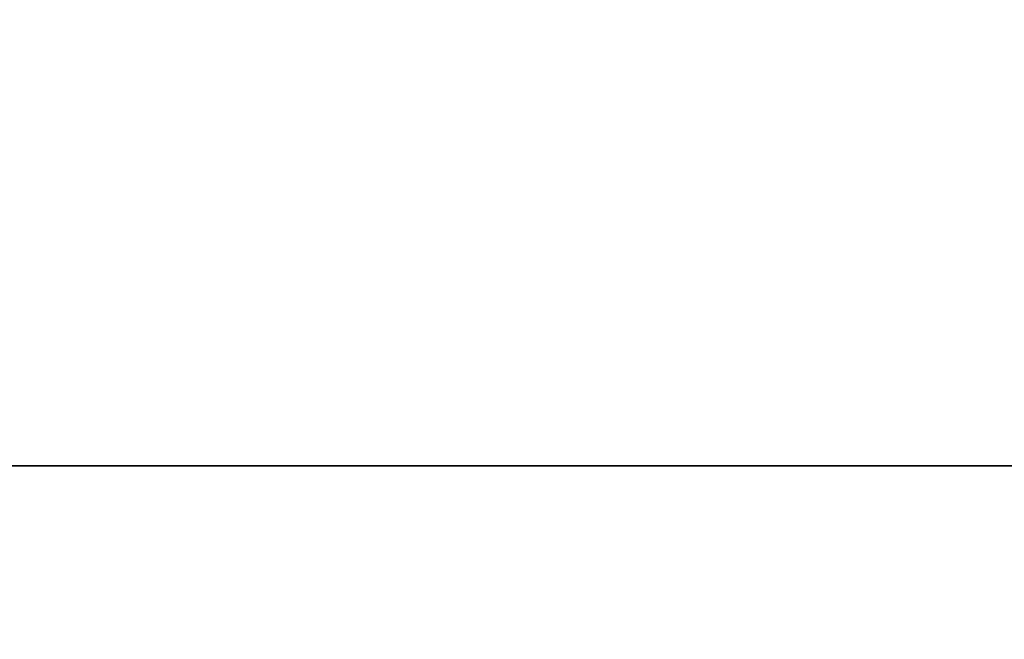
# Model space of a CAD drawing. Header units: millimetres. Extents: x -144 to 364, y -408 to 1133.
# Tile 808 of 1056: x -56.6835 to -56.5806, y 987.3578 to 987.4227. Entities that reach past the tile are written whole.
import ezdxf

# ---------------------------------------------------------------- set-up
doc = ezdxf.new("R2010")
doc.units = ezdxf.units.MM
doc.header["$LTSCALE"] = 41.718519
for name, color, linetype in [('1523', 7, 'CONTINUOUS'), ('1524', 7, 'CONTINUOUS'), ('1563', 7, 'CONTINUOUS'), ('1564', 7, 'CONTINUOUS'), ('1639', 7, 'CONTINUOUS'), ('1640', 7, 'CONTINUOUS')]:
    doc.layers.add(name, color=color, linetype=linetype)

msp = doc.modelspace()

# ---------------------------------------------------------------- linework, layer by layer
at = {"layer": '1523', "color": 7, "linetype": 'CONTINUOUS', "true_color": 0xaaaaaa}
for points in [[(-57.10346, 987.45, 370.23575), (-56.12202, 987.45, 370.03734), (-57.10349, 986.48961, 370.23574), (-57.10346, 987.45, 370.23575)], [(-57.10349, 986.48961, 370.23574), (-56.12202, 987.45, 370.03734), (-56.122, 986.48961, 370.03733), (-57.10349, 986.48961, 370.23574)]]:
    msp.add_3dface(points, dxfattribs=at)
at = {"layer": '1524', "color": 7, "linetype": 'CONTINUOUS', "true_color": 0xaaaaaa}
for points in [[(-56.02089, 987.45, 365.98425), (-56.99134, 987.45, 365.73714), (-56.02093, 986.48961, 365.98423), (-56.02089, 987.45, 365.98425)], [(-56.02093, 986.48961, 365.98423), (-56.99134, 987.45, 365.73714), (-56.99131, 986.48961, 365.73714), (-56.02093, 986.48961, 365.98423)]]:
    msp.add_3dface(points, dxfattribs=at)
at = {"layer": '1563', "color": 7, "linetype": 'CONTINUOUS', "true_color": 0xaaaaaa}
for points in [[(-56.122, 986.48961, 229.96267), (-57.10346, 987.45, 229.76425), (-57.10349, 986.48961, 229.76426), (-56.122, 986.48961, 229.96267)], [(-56.12202, 987.45, 229.96266), (-57.10346, 987.45, 229.76425), (-56.122, 986.48961, 229.96267), (-56.12202, 987.45, 229.96266)]]:
    msp.add_3dface(points, dxfattribs=at)
at = {"layer": '1564', "color": 7, "linetype": 'CONTINUOUS', "true_color": 0xaaaaaa}
for points in [[(-56.99134, 987.45, 234.26286), (-56.02089, 987.45, 234.01575), (-56.99131, 986.48961, 234.26286), (-56.99134, 987.45, 234.26286)], [(-56.99131, 986.48961, 234.26286), (-56.02089, 987.45, 234.01575), (-56.02093, 986.48961, 234.01577), (-56.99131, 986.48961, 234.26286)]]:
    msp.add_3dface(points, dxfattribs=at)
at = {"layer": '1639', "color": 7, "linetype": 'CONTINUOUS', "true_color": 0xaaaaaa}
for points in [[(-51.02209, 987.37597, 400.1365), (-61.53167, 987.95, 394.18123), (-66.05873, 987.37597, 390.92204), (-51.02209, 987.37597, 400.1365)], [(-45.19074, 987.95, 403.0245), (-61.53167, 987.95, 394.18123), (-51.02209, 987.37597, 400.1365), (-45.19074, 987.95, 403.0245)], [(-51.02209, 987.37597, 400.1365), (-66.05873, 987.37597, 390.92204), (-50.87429, 986.88892, 399.84641), (-51.02209, 987.37597, 400.1365)], [(-50.87429, 986.88892, 399.84641), (-66.05873, 987.37597, 390.92204), (-65.86736, 986.88892, 390.65864), (-50.87429, 986.88892, 399.84641)]]:
    msp.add_3dface(points, dxfattribs=at)
at = {"layer": '1640', "color": 7, "linetype": 'CONTINUOUS', "true_color": 0xaaaaaa}
for points in [[(-66.05873, 987.37597, 209.07796), (-61.53167, 987.95, 205.81877), (-51.02209, 987.37597, 199.8635), (-66.05873, 987.37597, 209.07796)], [(-61.53167, 987.95, 205.81877), (-45.19074, 987.95, 196.9755), (-51.02209, 987.37597, 199.8635), (-61.53167, 987.95, 205.81877)], [(-66.05873, 987.37597, 209.07796), (-51.02209, 987.37597, 199.8635), (-65.86736, 986.88892, 209.34136), (-66.05873, 987.37597, 209.07796)], [(-65.86736, 986.88892, 209.34136), (-51.02209, 987.37597, 199.8635), (-50.87429, 986.88892, 200.15359), (-65.86736, 986.88892, 209.34136)]]:
    msp.add_3dface(points, dxfattribs=at)

doc.saveas('drawing.dxf')
